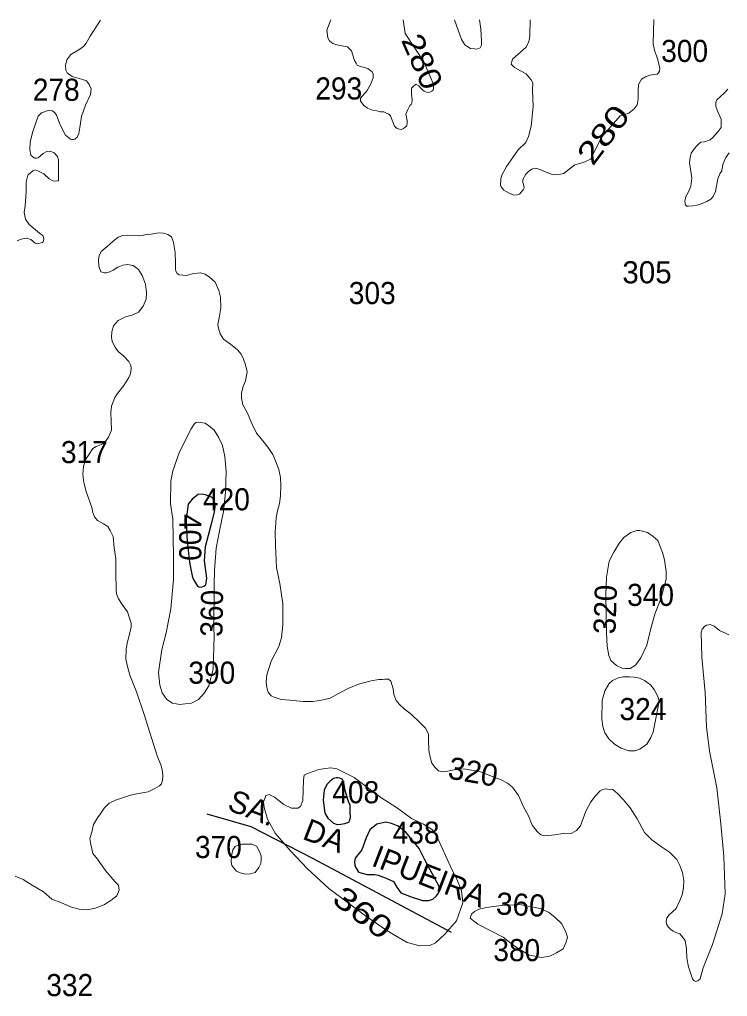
# Model space of a CAD drawing. Extents: x 445.4 to 500, y 8728.7 to 8784.
# Drawn here: x 460.01 to 465.13, y 8776.92 to 8783.99 of the extents above; entities that cross this region are included whole.
import ezdxf
from ezdxf.enums import TextEntityAlignment as Align

# ---------------------------------------------------------------- set-up
doc = ezdxf.new("R2010")
doc.units = 0
doc.header["$LTSCALE"] = 0.064
for name, color, linetype, lineweight in [('1', 7, 'Continuous', 25), ('2', 7, 'Continuous', 13), ('26', 7, 'Continuous', 25)]:
    doc.layers.add(name, color=color, linetype=linetype, lineweight=lineweight)
doc.layers.add('21', color=7, linetype='Continuous')
doc.layers.add('61', color=7, linetype='Continuous')

msp = doc.modelspace()

# ---------------------------------------------------------------- linework, layer by layer
at = {"layer": '1'}
for points in [[(461.2439, 8780.0467), (461.2654, 8779.9491), (461.2787, 8779.9227), (461.3002, 8779.8863), (461.3151, 8779.8797), (461.3333, 8779.8814), (461.3465, 8779.888), (461.3598, 8779.8962), (461.368, 8779.9458), (461.3515, 8780.0715), (461.3581, 8780.174), (461.4028, 8780.3376), (461.4228, 8780.423), (461.4278, 8780.4627), (461.4261, 8780.4891), (461.4178, 8780.5139), (461.4062, 8780.5288), (461.3665, 8780.5453), (461.3351, 8780.5519), (461.3053, 8780.5503), (461.2622, 8780.5172), (461.2324, 8780.4792), (461.2175, 8780.3684), (461.2239, 8780.2434), (461.2372, 8780.0996)], [(462.3937, 8778.3296), (462.3689, 8778.4087), (462.3582, 8778.4665), (462.3523, 8778.4831), (462.3464, 8778.4913), (462.3311, 8778.4984), (462.3169, 8778.5008), (462.3039, 8778.5008), (462.285, 8778.4949), (462.2601, 8778.476), (462.2353, 8778.4512), (462.2176, 8778.4099), (462.2093, 8778.339), (462.2223, 8778.2434), (462.2436, 8778.208), (462.285, 8778.1725), (462.311, 8778.1631), (462.3382, 8778.1643), (462.3653, 8778.169), (462.3961, 8778.1796), (462.4032, 8778.1926), (462.4067, 8778.2162), (462.4055, 8778.2493), (462.4044, 8778.3024)], [(462.9042, 8777.989), (462.8075, 8778.1064), (462.7526, 8778.1499), (462.7033, 8778.1689), (462.6634, 8778.1783), (462.5971, 8778.1651), (462.5478, 8778.1234), (462.5212, 8778.0666), (462.489, 8777.9795), (462.4416, 8777.9189), (462.4359, 8777.8943), (462.4378, 8777.8621), (462.4644, 8777.8166), (462.5269, 8777.7996), (462.5837, 8777.8006), (462.6083, 8777.795), (462.6652, 8777.7741), (462.7183, 8777.7495), (462.7429, 8777.7079), (462.7714, 8777.6681), (462.8453, 8777.6378), (462.9269, 8777.6132), (462.9743, 8777.6132), (463.0027, 8777.6226), (463.0273, 8777.6435), (463.0444, 8777.6643), (463.0501, 8777.6908), (463.0463, 8777.7173), (463.016, 8777.776), (462.9458, 8777.9067)]]:
    msp.add_lwpolyline(points, close=True, dxfattribs=at)
at = {"layer": '2'}
for points in [[(460.5984, 8783.983), (460.5247, 8783.8665), (460.4956, 8783.8175), (460.4775, 8783.7939), (460.4484, 8783.7739), (460.383, 8783.734), (460.3558, 8783.6959), (460.3449, 8783.656), (460.3467, 8783.6216), (460.3576, 8783.6016), (460.3939, 8783.5744), (460.4611, 8783.5563), (460.4974, 8783.5436), (460.5174, 8783.5164), (460.5319, 8783.4873), (460.5264, 8783.4445), (460.4901, 8783.3683), (460.461, 8783.2849), (460.4501, 8783.2069), (460.4429, 8783.1633), (460.4301, 8783.1361), (460.412, 8783.1216), (460.4011, 8783.1198), (460.3902, 8783.1198), (460.3811, 8783.1216), (460.3466, 8783.1506), (460.3066, 8783.225), (460.2794, 8783.2957), (460.2685, 8783.3121), (460.2521, 8783.3266), (460.2194, 8783.3284), (460.1722, 8783.3121), (460.1468, 8783.2885), (460.1087, 8783.1778), (460.0905, 8783.1016), (460.0869, 8783.0436), (460.0941, 8783.0055), (460.1123, 8782.991), (460.1232, 8782.9837), (460.1359, 8782.9837), (460.1486, 8782.9874), (460.1849, 8783.0182), (460.2104, 8783.0333), (460.234, 8783.0351), (460.2631, 8783.0224), (460.2885, 8782.997), (460.2958, 8782.9734), (460.2958, 8782.8392), (460.2958, 8782.821), (460.2885, 8782.8192), (460.2685, 8782.8174), (460.254, 8782.821), (460.2268, 8782.8337), (460.1886, 8782.8718), (460.1505, 8782.89), (460.125, 8782.899), (460.1087, 8782.8936), (460.0724, 8782.8609), (460.0615, 8782.812), (460.0615, 8782.7394), (460.0542, 8782.6396), (460.0464, 8782.5913), (460.0554, 8782.5441), (460.0827, 8782.5042), (460.1572, 8782.4425), (460.1808, 8782.4244), (460.1862, 8782.4135), (460.188, 8782.3954), (460.1844, 8782.379), (460.1771, 8782.3736), (460.1444, 8782.3645), (460.1263, 8782.3681), (460.0936, 8782.3954), (460.0645, 8782.4062), (460.0246, 8782.3972), (459.9955, 8782.3863)], [(462.2653, 8783.985), (462.2357, 8783.91), (462.2426, 8783.856), (462.2558, 8783.8334), (462.2803, 8783.8146), (462.3085, 8783.8052), (462.3556, 8783.7958), (462.3857, 8783.7902), (462.414, 8783.7601), (462.4366, 8783.6905), (462.4479, 8783.6717), (462.4554, 8783.6585), (462.4724, 8783.651), (462.5326, 8783.6341), (462.5628, 8783.6096), (462.5722, 8783.5927), (462.5722, 8783.5664), (462.5571, 8783.5269), (462.5289, 8783.4742), (462.4799, 8783.4178), (462.48, 8783.3975), (462.5026, 8783.3656), (462.529, 8783.3468), (462.5667, 8783.3317), (462.5987, 8783.3261), (462.6251, 8783.3204), (462.6477, 8783.3186), (462.6684, 8783.311), (462.6834, 8783.3016), (462.6966, 8783.2903), (462.7249, 8783.217), (462.7362, 8783.2057), (462.7456, 8783.1982), (462.7531, 8783.1963), (462.7738, 8783.1926), (462.7908, 8783.1982), (462.8021, 8783.2076), (462.8115, 8783.217), (462.8171, 8783.232), (462.8171, 8783.2546), (462.8115, 8783.2809), (462.8077, 8783.3035), (462.8209, 8783.3374), (462.836, 8783.3656), (462.8454, 8783.3731), (462.851, 8783.3825), (462.8529, 8783.4032), (462.851, 8783.4314), (462.8492, 8783.4464), (462.8473, 8783.4652), (462.8473, 8783.4765), (462.8492, 8783.4916), (462.8612, 8783.5022), (462.8763, 8783.5172), (462.8857, 8783.5172), (462.9008, 8783.5078), (462.9159, 8783.4909), (462.9272, 8783.4796), (462.9403, 8783.4702), (462.9648, 8783.4589), (462.9799, 8783.4608), (462.9949, 8783.4683), (463.0025, 8783.474), (463.0081, 8783.4871), (463.0081, 8783.4984), (463.0025, 8783.5304), (462.9912, 8783.5586), (462.9366, 8783.6809), (462.8029, 8783.8858), (462.7885, 8783.9855)], [(463.1584, 8783.9859), (463.2095, 8783.8436), (463.234, 8783.8041), (463.2566, 8783.789), (463.2754, 8783.7778), (463.3037, 8783.7759), (463.3206, 8783.774), (463.3338, 8783.7778), (463.3451, 8783.7834), (463.3545, 8783.8022), (463.3545, 8783.8342), (463.3489, 8783.9169), (463.34, 8783.9861)], [(463.7069, 8783.9866), (463.7057, 8783.8729), (463.7019, 8783.8484), (463.6944, 8783.824), (463.6774, 8783.7882), (463.6172, 8783.7356), (463.5795, 8783.7017), (463.5739, 8783.6848), (463.5701, 8783.6641), (463.5757, 8783.6585), (463.5946, 8783.6397), (463.6115, 8783.6303), (463.6774, 8783.5945), (463.7151, 8783.5513), (463.7264, 8783.5287), (463.7245, 8783.476), (463.7283, 8783.3594), (463.7152, 8783.2167), (463.6944, 8783.1415), (463.6756, 8783.0982), (463.6191, 8783.0437), (463.5362, 8782.9252), (463.4986, 8782.8556), (463.4948, 8782.8349), (463.4929, 8782.7898), (463.4967, 8782.7766), (463.5155, 8782.7522), (463.5513, 8782.7334), (463.589, 8782.7165), (463.6135, 8782.7183), (463.6304, 8782.724), (463.6417, 8782.739), (463.6568, 8782.7541), (463.6624, 8782.7691), (463.6605, 8782.7861), (463.6549, 8782.8086), (463.6549, 8782.8293), (463.6756, 8782.8688), (463.6944, 8782.8876), (463.7189, 8782.9045), (463.7378, 8782.9121), (463.7547, 8782.9102), (463.7848, 8782.9008), (463.8357, 8782.8782), (463.8658, 8782.8669), (463.8922, 8782.8632), (463.9148, 8782.865), (463.9506, 8782.8744), (463.9882, 8782.9045), (464.0297, 8782.9365), (464.0654, 8782.9459), (464.1031, 8782.9572), (464.1445, 8782.976), (464.226, 8783.1385), (464.3578, 8783.2903), (464.4198, 8783.311), (464.4602, 8783.3405), (464.4809, 8783.3714), (464.4877, 8783.4137), (464.4877, 8783.4755), (464.49, 8783.5178), (464.5129, 8783.5555), (464.5404, 8783.5738), (464.5736, 8783.5841), (464.6069, 8783.591), (464.6255, 8783.5916), (464.6358, 8783.6031), (464.6426, 8783.6134), (464.6438, 8783.6374), (464.6277, 8783.7026), (464.606, 8783.7667), (464.5968, 8783.8107), (464.5991, 8783.9057), (464.6014, 8783.9876)], [(465.1455, 8783.0226), (465.1231, 8782.99), (465.0998, 8782.9378), (465.0923, 8782.893), (465.0783, 8782.8707), (465.0651, 8782.8347), (465.0473, 8782.7442), (465.0296, 8782.7079), (465.0137, 8782.6883), (464.9839, 8782.6706), (464.9521, 8782.6557), (464.9157, 8782.6454), (464.884, 8782.6398), (464.8513, 8782.6361), (464.8392, 8782.637), (464.8317, 8782.6473), (464.828, 8782.6585), (464.8261, 8782.6743), (464.8327, 8782.706), (464.8523, 8782.7414), (464.87, 8782.7806), (464.8775, 8782.8393), (464.8607, 8782.9521), (464.8643, 8782.9882), (464.8717, 8783.0199), (464.9035, 8783.0637), (464.9268, 8783.0889), (464.9417, 8783.0991), (464.9688, 8783.1028), (465.008, 8783.1168), (465.0295, 8783.1336), (465.0668, 8783.1774), (465.0885, 8783.207), (465.0885, 8783.2676), (465.068, 8783.316), (465.0512, 8783.3571), (465.0493, 8783.3766), (465.0503, 8783.3906), (465.0577, 8783.4065), (465.11, 8783.4549), (465.1372, 8783.4826)], [(460.7261, 8782.4125), (460.6896, 8782.3844), (460.6459, 8782.3456), (460.6046, 8782.3092), (460.5901, 8782.2777), (460.5852, 8782.2511), (460.5876, 8782.2026), (460.6022, 8782.1614), (460.6265, 8782.1541), (460.6411, 8782.1541), (460.6581, 8782.159), (460.6896, 8782.1735), (460.7236, 8782.1953), (460.76, 8782.2099), (460.7965, 8782.2147), (460.8183, 8782.2099), (460.8353, 8782.2075), (460.8741, 8782.1784), (460.9009, 8782.1348), (460.9251, 8782.0717), (460.9324, 8782.0112), (460.93, 8781.9651), (460.908, 8781.9129), (460.874, 8781.8693), (460.8279, 8781.8475), (460.7793, 8781.8354), (460.7259, 8781.8087), (460.6919, 8781.7699), (460.6798, 8781.7287), (460.6774, 8781.69), (460.6822, 8781.6584), (460.7041, 8781.6173), (460.7259, 8781.5857), (460.7672, 8781.5518), (460.8036, 8781.5131), (460.8182, 8781.484), (460.8206, 8781.4622), (460.8182, 8781.4404), (460.8133, 8781.4185), (460.8036, 8781.3967), (460.7671, 8781.3394), (460.721, 8781.2813), (460.7016, 8781.2522), (460.6773, 8781.1892), (460.6724, 8781.1431), (460.6749, 8781.0801), (460.6771, 8781.0157), (460.6577, 8780.9649), (460.6407, 8780.9406), (460.6164, 8780.9164), (460.5678, 8780.897), (460.5436, 8780.8825), (460.512, 8780.834), (460.4901, 8780.8025), (460.4756, 8780.754), (460.4707, 8780.6959), (460.478, 8780.6377), (460.495, 8780.5723), (460.5366, 8780.4565), (460.5438, 8780.4201), (460.556, 8780.3886), (460.5778, 8780.362), (460.6215, 8780.3377), (460.6507, 8780.3184), (460.6677, 8780.2893), (460.6895, 8780.2457), (460.6968, 8780.1633), (460.7089, 8780.0857), (460.7089, 8779.9864), (460.7114, 8779.8626), (460.7145, 8779.8303), (460.7284, 8779.7964), (460.7562, 8779.7549), (460.7932, 8779.701), (460.8086, 8779.6548), (460.8194, 8779.6194), (460.8194, 8779.5932), (460.8132, 8779.5578), (460.7938, 8779.4852), (460.7848, 8779.4334), (460.7825, 8779.3591), (460.796, 8779.296), (460.8118, 8779.2419), (460.8592, 8779.1226), (460.9135, 8778.9591), (461.0078, 8778.6582), (461.0348, 8778.5929), (461.0461, 8778.5478), (461.0506, 8778.5118), (461.0484, 8778.4803), (461.0394, 8778.4555), (461.0258, 8778.442), (460.992, 8778.4217), (460.9446, 8778.3992), (460.8746, 8778.3857), (460.816, 8778.3744), (460.7641, 8778.3587), (460.7077, 8778.3384), (460.6625, 8778.3159), (460.6264, 8778.2798), (460.597, 8778.2379)], [(462.9722, 8778.8191), (462.9503, 8778.8603), (462.909, 8778.9015), (462.8492, 8778.9578), (462.7958, 8778.999), (462.7594, 8779.033), (462.7376, 8779.0596), (462.7206, 8779.1032), (462.7157, 8779.1444), (462.6987, 8779.2002), (462.6817, 8779.2147), (462.655, 8779.2147), (462.638, 8779.2123), (462.6113, 8779.2123), (462.5579, 8779.2026), (462.4656, 8779.1784), (462.3952, 8779.1493), (462.3199, 8779.1105), (462.2592, 8779.0766), (462.1985, 8779.062), (462.1354, 8779.0524), (462.065, 8779.0524), (461.9679, 8779.062), (461.9048, 8779.0669), (461.8562, 8779.0839), (461.8343, 8779.0936), (461.8124, 8779.1193), (461.8051, 8779.1411), (461.7979, 8779.192), (461.8027, 8779.2454), (461.8343, 8779.3447), (461.8877, 8779.4513), (461.9071, 8779.5119), (461.9169, 8779.6053), (461.9169, 8779.6853), (461.9169, 8779.7604), (461.9072, 8779.8234), (461.895, 8779.9058), (461.8708, 8780.0221), (461.8635, 8780.1821), (461.8611, 8780.2782), (461.8684, 8780.3824), (461.8781, 8780.4333), (461.8927, 8780.4842), (461.8999, 8780.5399), (461.9024, 8780.6175), (461.8999, 8780.6732), (461.8878, 8780.7314), (461.8658, 8780.7942), (461.8464, 8780.8403), (461.8172, 8780.8839), (461.7832, 8780.9275), (461.7274, 8780.9954), (461.6934, 8781.0632), (461.6594, 8781.1432), (461.6278, 8781.1989), (461.6181, 8781.2474), (461.6181, 8781.2853), (461.6303, 8781.3313), (461.6473, 8781.3725), (461.6594, 8781.438), (461.6473, 8781.4889), (461.6327, 8781.5301), (461.6157, 8781.5664), (461.589, 8781.5979), (461.538, 8781.6391), (461.4894, 8781.6755), (461.4649, 8781.7132), (461.4527, 8781.7544), (461.4479, 8781.7811), (461.4576, 8781.8295), (461.4697, 8781.9022), (461.4673, 8781.9774), (461.4551, 8782.0258), (461.4284, 8782.0864), (461.3872, 8782.1228), (461.3556, 8782.1446), (461.324, 8782.1543), (461.2748, 8782.1508), (461.219, 8782.1363), (461.1947, 8782.1387), (461.168, 8782.1411), (461.1534, 8782.1508), (461.1437, 8782.1678), (461.1413, 8782.1799), (461.1413, 8782.2235), (461.1389, 8782.301), (461.1267, 8782.3737), (461.1122, 8782.4149), (461.0855, 8782.4319), (461.0539, 8782.4416), (461.0248, 8782.444), (461.0029, 8782.4416), (460.9641, 8782.4343), (460.9301, 8782.4319), (460.9009, 8782.4246), (460.8742, 8782.4222), (460.8402, 8782.4246), (460.7917, 8782.4271), (460.7601, 8782.4246), (460.7261, 8782.4125)], [(465.1431, 8779.5358), (465.1237, 8779.5455), (465.0775, 8779.5673), (465.0387, 8779.5964), (465.0095, 8779.6085), (464.9998, 8779.6061), (464.9828, 8779.6036), (464.9707, 8779.5964), (464.9513, 8779.577), (464.944, 8779.5527), (464.9489, 8779.3734), (464.9731, 8779.1175), (464.9828, 8778.8679), (465.0047, 8778.6917), (465.0581, 8778.4276), (465.0873, 8778.1667), (465.1067, 8777.9317), (465.1164, 8777.6603), (465.096, 8777.5155), (465.0256, 8777.2926), (464.9576, 8777.1254), (464.9358, 8777.0454), (464.9188, 8777.0309), (464.9042, 8777.026), (464.8921, 8777.0309), (464.8824, 8777.0454), (464.8751, 8777.0672), (464.8532, 8777.1326), (464.8411, 8777.1956), (464.8387, 8777.2635), (464.829, 8777.3217), (464.8047, 8777.3532), (464.7901, 8777.3701), (464.7683, 8777.3774), (464.7415, 8777.3895), (464.7246, 8777.4016), (464.7076, 8777.4186), (464.6954, 8777.4356), (464.6906, 8777.4574), (464.693, 8777.4743), (464.6954, 8777.4864), (464.7129, 8777.5075), (464.7638, 8777.5535), (464.7906, 8777.6117), (464.8075, 8777.6529), (464.8173, 8777.7037), (464.8197, 8777.7571), (464.81, 8777.8152), (464.7906, 8777.8661), (464.7687, 8777.9097), (464.7142, 8777.9619), (464.656, 8778.0007), (464.588, 8778.0516), (464.5346, 8778.1049), (464.4812, 8778.2043), (464.4302, 8778.2818), (464.3816, 8778.34), (464.3379, 8778.386), (464.3039, 8778.4151), (464.2675, 8778.4175), (464.2505, 8778.42), (464.2335, 8778.4151), (464.2141, 8778.4054), (464.1801, 8778.3691), (464.1461, 8778.3254), (464.1097, 8778.2576), (464.0708, 8778.1534), (464.0417, 8778.1195), (464.0028, 8778.0977), (463.9567, 8778.1001), (463.8863, 8778.088), (463.811, 8778.0807), (463.7843, 8778.088), (463.7576, 8778.1122), (463.7212, 8778.1582), (463.6939, 8778.2246), (463.6575, 8778.29), (463.6235, 8778.3724), (463.5798, 8778.433), (463.5434, 8778.4621), (463.4973, 8778.4863), (463.4074, 8778.5202), (463.3419, 8778.5469), (463.2393, 8778.5622), (463.2028, 8778.5646), (463.1567, 8778.5573), (463.1081, 8778.5477), (463.0742, 8778.5428), (463.0426, 8778.5501), (463.0207, 8778.5743), (462.9965, 8778.6058), (462.9867, 8778.6397), (462.9746, 8778.6979), (462.9722, 8778.7706), (462.9722, 8778.8191)], [(460.597, 8778.2379), (460.5767, 8778.2109), (460.5474, 8778.1613), (460.5361, 8778.1073), (460.5226, 8778.06), (460.5293, 8778.0172), (460.5429, 8777.9519), (460.5767, 8777.9113), (460.6331, 8777.8325), (460.7031, 8777.7508), (460.7279, 8777.7238), (460.7346, 8777.6877), (460.7166, 8777.645), (460.6737, 8777.6112), (460.6286, 8777.5841), (460.5632, 8777.5571), (460.5022, 8777.5436), (460.4436, 8777.5504), (460.3815, 8777.566), (460.3116, 8777.5975), (460.2461, 8777.6223), (460.1852, 8777.6741), (460.104, 8777.7236), (460.0385, 8777.7642), (459.9821, 8777.7889)]]:
    msp.add_lwpolyline(points, dxfattribs=at)
for points in [[(461.4207, 8779.5255), (461.4141, 8779.2858), (461.3827, 8779.1667), (461.3496, 8779.1138), (461.3065, 8779.0675), (461.2569, 8779.0411), (461.2122, 8779.0345), (461.1724, 8779.0295), (461.1195, 8779.0394), (461.0781, 8779.0659), (461.045, 8779.1155), (461.0268, 8779.17), (461.0185, 8779.261), (461.0433, 8779.4279), (461.0731, 8779.5486), (461.1063, 8779.7235), (461.1262, 8779.9351), (461.1262, 8780.0988), (461.1229, 8780.371), (461.1047, 8780.4834), (461.108, 8780.6465), (461.1213, 8780.7209), (461.1709, 8780.8598), (461.2539, 8781.026), (461.2771, 8781.059), (461.2887, 8781.0706), (461.3086, 8781.0739), (461.3566, 8781.0673), (461.3913, 8781.0392), (461.4211, 8781.016), (461.4526, 8780.9664), (461.4807, 8780.9053), (461.4973, 8780.8243), (461.5072, 8780.7158), (461.5039, 8780.5653), (461.4873, 8780.4265), (461.4591, 8780.2865), (461.4359, 8780.1608), (461.4244, 8780.0005), (461.421, 8779.898), (461.4177, 8779.5843)], [(464.2582, 8779.951), (464.2774, 8780.0682), (464.3126, 8780.1329), (464.3541, 8780.2), (464.3854, 8780.2388), (464.4343, 8780.2763), (464.4781, 8780.2901), (464.4994, 8780.2888), (464.5295, 8780.2826), (464.5558, 8780.2751), (464.5959, 8780.2475), (464.6297, 8780.2163), (464.6636, 8780.1299), (464.6786, 8780.0786), (464.6913, 8779.9938), (464.6913, 8779.9388), (464.6549, 8779.8036), (464.6086, 8779.6847), (464.5783, 8779.5711), (464.5508, 8779.4597), (464.5082, 8779.3683), (464.4693, 8779.3158), (464.4292, 8779.292), (464.3966, 8779.292), (464.3716, 8779.2945), (464.3315, 8779.3133), (464.2914, 8779.3495), (464.2763, 8779.3846), (464.2651, 8779.4534), (464.2588, 8779.546), (464.2537, 8779.8246)], [(464.6389, 8779.0548), (464.5974, 8778.8314), (464.58, 8778.7912), (464.5518, 8778.7444), (464.4996, 8778.707), (464.4634, 8778.6949), (464.4205, 8778.6949), (464.3643, 8778.7137), (464.3174, 8778.7444), (464.2759, 8778.7819), (464.2477, 8778.826), (464.233, 8778.8715), (464.2263, 8778.9237), (464.2276, 8779.0588), (464.2478, 8779.1304), (464.2786, 8779.1825), (464.3027, 8779.2053), (464.3469, 8779.224), (464.3804, 8779.2307), (464.4246, 8779.2307), (464.4581, 8779.228), (464.4969, 8779.2213), (464.5331, 8779.2053), (464.5773, 8779.1732), (464.6028, 8779.1397), (464.6309, 8779.0875)], [(463.1307, 8777.8588), (463.1815, 8777.7547), (463.2102, 8777.6817), (463.2192, 8777.5943), (463.174, 8777.4647), (463.0895, 8777.3682), (463.0231, 8777.3049), (462.9808, 8777.2869), (462.9084, 8777.2838), (462.8178, 8777.308), (462.7303, 8777.3592), (462.6699, 8777.3954), (462.516, 8777.5009), (462.2504, 8777.6998), (462.0965, 8777.8415), (461.9697, 8777.9741), (461.8634, 8778.0994), (461.8061, 8778.2019), (461.7825, 8778.2854), (461.7768, 8778.3251), (461.7863, 8778.3497), (461.7957, 8778.3725), (461.8185, 8778.38), (461.8564, 8778.3611), (461.9247, 8778.3062), (461.9815, 8778.2816), (462.0138, 8778.2797), (462.0252, 8778.2816), (462.046, 8778.2929), (462.0631, 8778.3365), (462.0669, 8778.4861), (462.0726, 8778.5183), (462.0953, 8778.5315), (462.1787, 8778.5599), (462.2261, 8778.5675), (462.2641, 8778.5713), (462.3077, 8778.5656), (462.4328, 8778.5012), (462.6262, 8778.3573), (462.7476, 8778.2797), (462.8493, 8778.2067), (462.9346, 8778.1651), (463.0009, 8778.1234), (463.037, 8778.0666)], [(461.5819, 8777.8244), (461.6087, 8777.8117), (461.6467, 8777.8033), (461.6847, 8777.8061), (461.7172, 8777.816), (461.7439, 8777.8512), (461.758, 8777.8808), (461.7608, 8777.9076), (461.7608, 8777.9344), (461.7453, 8777.971), (461.7284, 8778.0063), (461.6932, 8778.019), (461.6256, 8778.0204), (461.5946, 8778.0119), (461.5734, 8778.0034), (461.5551, 8777.9781), (461.5453, 8777.9344), (461.5438, 8777.8921), (461.5495, 8777.8653), (461.5706, 8777.8399)], [(463.4805, 8777.5736), (463.3879, 8777.5615), (463.3383, 8777.5495), (463.3048, 8777.5321), (463.282, 8777.5133), (463.2726, 8777.4838), (463.3276, 8777.441), (463.5127, 8777.3472), (463.5824, 8777.2909), (463.6522, 8777.2467), (463.6995, 8777.2165), (463.7397, 8777.2084), (463.788, 8777.2004), (463.8484, 8777.2098), (463.898, 8777.2339), (463.9463, 8777.262), (463.9651, 8777.3062), (463.9758, 8777.3437), (463.9638, 8777.386), (463.933, 8777.445), (463.8847, 8777.4905), (463.8391, 8777.5281), (463.7787, 8777.5535), (463.6325, 8777.5843)]]:
    msp.add_lwpolyline(points, close=True, dxfattribs=at)
at = {"layer": '26'}
msp.add_lwpolyline([(461.3683, 8778.2382), (461.6874, 8778.147), (462.1318, 8777.9191), (463.1346, 8777.3835)], dxfattribs=at)

# ---------------------------------------------------------------- texts
at = {"layer": '21', "width": 0.95}
for s, p in [('300', (464.9938, 8783.6805)), ('370', (461.6211, 8777.9193)), ('380', (463.7798, 8777.1731))]:
    msp.add_text(s, height=0.16, dxfattribs=at).set_placement(p, align=Align.RIGHT)
for s, p in [('278', (460.109, 8783.3997)), ('293', (462.1527, 8783.4089)), ('303', (462.3949, 8781.9282)), ('317', (460.3122, 8780.7773)), ('420', (461.3401, 8780.4356)), ('340', (464.4083, 8779.7441)), ('390', (461.2344, 8779.1811)), ('324', (464.3529, 8778.9175)), ('408', (462.2758, 8778.3159)), ('438', (462.7122, 8778.0235)), ('332', (460.2066, 8776.92))]:
    msp.add_text(s, height=0.16, dxfattribs=at).set_placement(p)
at = {"layer": '21'}
msp.add_text('305', height=0.16, dxfattribs=at).set_placement((464.3735, 8782.0785))
at = {"layer": '26'}
msp.add_text('SA.    DA    IPUEIRA', height=0.16, rotation=338.829, dxfattribs=at).set_placement((462.4287, 8777.9143), align=Align.CENTER)
at = {"layer": '61'}
for s, rotation, width, p in [('280', 293.699, 1.15, (462.853, 8783.6519)), ('280', 53.145, 1.3, (464.2995, 8783.1071)), ('400', 270, 0.95, (461.1679, 8780.2401)), ('360', 89.014, 0.95, (461.4834, 8779.6893)), ('360', 322.497, 1.3, (462.4484, 8777.4618))]:
    msp.add_text(s, height=0.16, rotation=rotation, dxfattribs=dict(at, width=width)).set_placement(p, align=Align.CENTER)
for s, rotation, p in [('320', 88.126, (464.3296, 8779.7162)), ('320', 349.873, (463.2806, 8778.4653)), ('360', 357.025, (463.6352, 8777.5028))]:
    msp.add_text(s, height=0.16, rotation=rotation, dxfattribs=at).set_placement(p, align=Align.CENTER)

doc.saveas('drawing.dxf')
